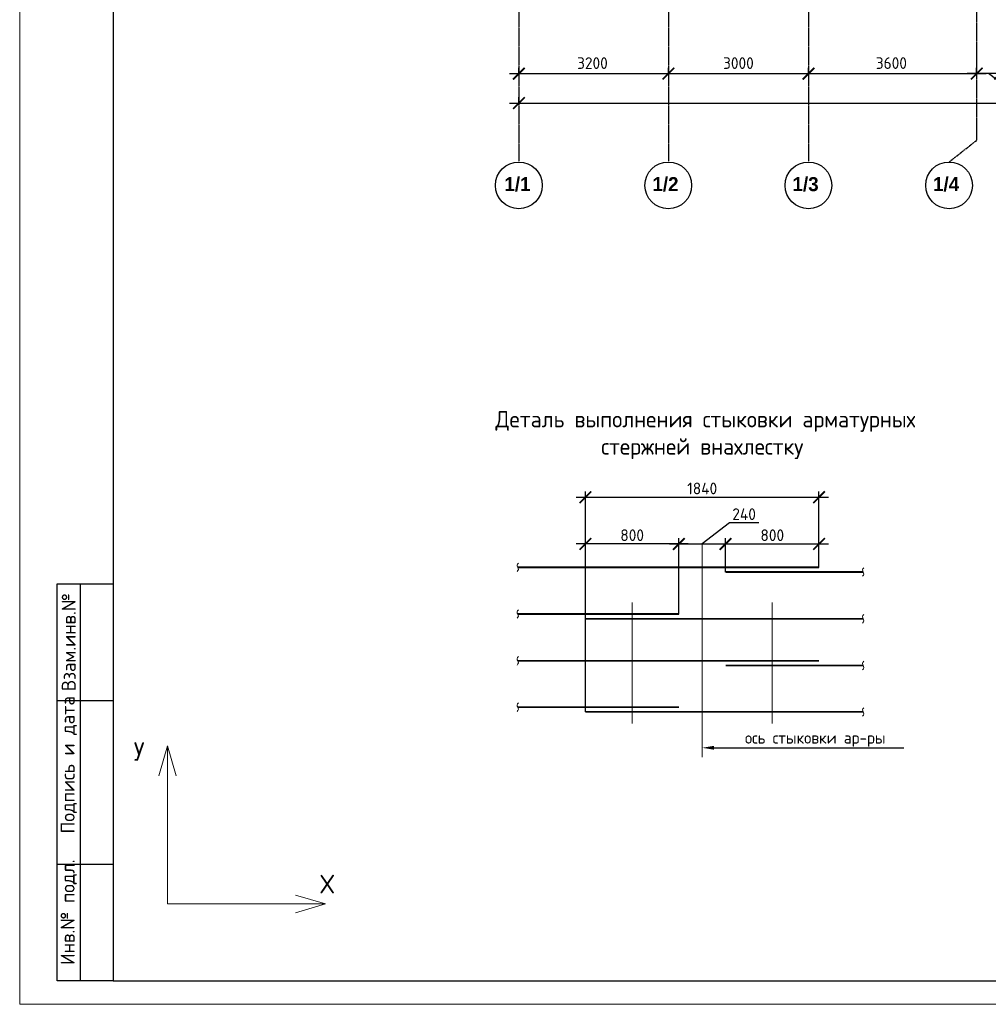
# Model space of a CAD drawing. Header units: millimetres. Extents: x -93479 to 1057970, y -66333 to 172656.
# Tile 355 of 473: x 700542 to 721278, y 1090 to 22158. Entities that reach past the tile are written whole.
import ezdxf
from ezdxf import colors
from ezdxf.entities.mleader import LeaderData, LeaderLine
from ezdxf.enums import TextEntityAlignment as Align
from ezdxf.math import Vec2, Vec3

# ---------------------------------------------------------------- set-up
doc = ezdxf.new("R2010")
doc.units = ezdxf.units.MM
for name, pattern in [('______5', [1100, 800, -100, 100, -100]), ('CENTER2', [28.575, 19.05, -3.175, 3.175, -3.175]), ('осевая', [50.8, 31.75, -6.35, 6.35, -6.35])]:
    doc.linetypes.add(name, pattern=pattern)
for name, color, linetype, lineweight in [('0.20 __', 4, 'Continuous', 20), ('Арматура', 152, 'Continuous', 40), ('Выноски', 20, 'Continuous', 20), ('Осевая', 10, 'CENTER2', 20), ('Оси', 40, '______5', 18), ('подоснова', 151, 'Continuous', 5), ('РАЗМЕРЫ', 7, 'Continuous', 9), ('СПДС_РАЗМЕРЫ', 152, 'Continuous', 25), ('Текст', 7, 'Continuous', 25), ('ТОНКИЕ', 7, 'Continuous', 9), ('Узлы', 7, 'Continuous', 0)]:
    doc.layers.add(name, color=color, linetype=linetype, lineweight=lineweight)
doc.layers.add('ТОЛСТЫЕ_ОСНОВНЫЕ', color=6, linetype='Continuous')
doc.styles.add('GOST-2.304_Type-B', font='GOST_Common.ttf')
doc.styles.add('MtXpl_Century Gothic', font='GOTHICB.TTF', dxfattribs={"height": 0.2})
doc.styles.add('style1', font='GOST_Common.ttf', dxfattribs={"height": 500})
doc.styles.add('Украинский', font='isocpeur.ttf', dxfattribs={"oblique": 12})
doc.dimstyles.new('5х', dxfattribs={"dimscale": 100, "dimtxt": 2.5, "dimasz": 2.5, "dimexe": 1.25, "dimexo": 0, "dimtad": 1, "dimdec": 0, "dimlfac": 0.2, "dimtxsty": 'GOST-2.304_Type-B', "dimblk": 'ARCHTICK', "dimcen": 2.5, "dimdle": 2, "dimadec": 0, "dimazin": 2, "dimtfac": 0.75, "dimtdec": 0, "dimtmove": 1, "dimatfit": 3, "dimfxl": 1, "dimtolj": 1, "dimarcsym": 1})
doc.dimstyles.new('СПДС', dxfattribs={"dimscale": 100, "dimtxt": 2.5, "dimasz": 2.5, "dimexe": 1.25, "dimexo": 0, "dimtad": 1, "dimdec": 0, "dimtxsty": 'GOST-2.304_Type-B', "dimblk": 'ARCHTICK', "dimcen": 2.5, "dimdle": 2, "dimadec": 0, "dimazin": 2, "dimtfac": 0.75, "dimtdec": 0, "dimtmove": 1, "dimatfit": 3, "dimfxl": 1, "dimtolj": 1, "dimarcsym": 1})

# ---------------------------------------------------------------- blocks, each defined once
blk = doc.blocks.new('_ArchTick')
at = {"color": 0, "linetype": 'ByBlock', "const_width": 0.15}
blk.add_lwpolyline([(-0.5, -0.5), (0.5, 0.5)], dxfattribs=at)
blk = doc.blocks.new('*D2014')
at = {"layer": 'DEFPOINTS', "color": 0, "ltscale": 100, "transparency": 16777216}
for p in [(-5586, -35036), (51514, -35036), (51514, -35036)]:
    blk.add_point(p, dxfattribs=at)
at = {"layer": 'СПДС_РАЗМЕРЫ', "color": 0, "lineweight": -2, "transparency": 16777216}
for p, q in [((-5586, -35036), (-5586, -34911)), ((51514, -35036), (51514, -34911)), ((-5786, -35036), (51714, -35036))]:
    blk.add_line(p, q, dxfattribs=at)
at = {"layer": 'СПДС_РАЗМЕРЫ', "color": 0, "lineweight": -2, "ltscale": 100, "transparency": 16777216, "xscale": 250, "yscale": 250, "zscale": 250, "rotation": 180}
blk.add_blockref('_ArchTick', (-5586, -35036), dxfattribs=at)
at = {"layer": 'СПДС_РАЗМЕРЫ', "color": 0, "lineweight": -2, "ltscale": 100, "transparency": 16777216, "xscale": 250, "yscale": 250, "zscale": 250}
blk.add_blockref('_ArchTick', (51514, -35036), dxfattribs=at)
at = {"layer": 'СПДС_РАЗМЕРЫ', "color": 0, "ltscale": 100, "transparency": 16777216, "insert": (22931, -34811), "char_height": 250, "attachment_point": 5, "style": 'GOST-2.304_Type-B'}
blk.add_mtext('\\A1;57100', dxfattribs=at)
blk = doc.blocks.new('*D2023')
at = {"layer": 'DEFPOINTS', "color": 0, "ltscale": 100, "transparency": 16777216}
for p in [(-5586, -34405), (-2386, -34405), (-2386, -34405)]:
    blk.add_point(p, dxfattribs=at)
at = {"layer": 'СПДС_РАЗМЕРЫ', "color": 0, "lineweight": -2, "transparency": 16777216}
for p, q in [((-5586, -34405), (-5586, -34280)), ((-2386, -34405), (-2386, -34280)), ((-5786, -34405), (-2186, -34405))]:
    blk.add_line(p, q, dxfattribs=at)
at = {"layer": 'СПДС_РАЗМЕРЫ', "color": 0, "lineweight": -2, "ltscale": 100, "transparency": 16777216, "xscale": 250, "yscale": 250, "zscale": 250, "rotation": 180}
blk.add_blockref('_ArchTick', (-5586, -34405), dxfattribs=at)
at = {"layer": 'СПДС_РАЗМЕРЫ', "color": 0, "lineweight": -2, "ltscale": 100, "transparency": 16777216, "xscale": 250, "yscale": 250, "zscale": 250}
blk.add_blockref('_ArchTick', (-2386, -34405), dxfattribs=at)
at = {"layer": 'СПДС_РАЗМЕРЫ', "color": 0, "ltscale": 100, "transparency": 16777216, "insert": (-4011, -34180), "char_height": 250, "attachment_point": 5, "style": 'GOST-2.304_Type-B'}
blk.add_mtext('\\A1;3200', dxfattribs=at)
blk = doc.blocks.new('*D2024')
at = {"layer": 'DEFPOINTS', "color": 0, "ltscale": 100, "transparency": 16777216}
for p in [(-2386, -34405), (614, -34405), (614, -34405)]:
    blk.add_point(p, dxfattribs=at)
at = {"layer": 'СПДС_РАЗМЕРЫ', "color": 0, "lineweight": -2, "transparency": 16777216}
for p, q in [((-2386, -34405), (-2386, -34280)), ((614, -34405), (614, -34280)), ((-2586, -34405), (814, -34405))]:
    blk.add_line(p, q, dxfattribs=at)
at = {"layer": 'СПДС_РАЗМЕРЫ', "color": 0, "lineweight": -2, "ltscale": 100, "transparency": 16777216, "xscale": 250, "yscale": 250, "zscale": 250, "rotation": 180}
blk.add_blockref('_ArchTick', (-2386, -34405), dxfattribs=at)
at = {"layer": 'СПДС_РАЗМЕРЫ', "color": 0, "lineweight": -2, "ltscale": 100, "transparency": 16777216, "xscale": 250, "yscale": 250, "zscale": 250}
blk.add_blockref('_ArchTick', (614, -34405), dxfattribs=at)
at = {"layer": 'СПДС_РАЗМЕРЫ', "color": 0, "ltscale": 100, "transparency": 16777216, "insert": (-886, -34180), "char_height": 250, "attachment_point": 5, "style": 'GOST-2.304_Type-B'}
blk.add_mtext('\\A1;3000', dxfattribs=at)
blk = doc.blocks.new('*D2025')
at = {"layer": 'DEFPOINTS', "color": 0, "ltscale": 100, "transparency": 16777216}
for p in [(614, -34405), (4214, -34405), (4214, -34405)]:
    blk.add_point(p, dxfattribs=at)
at = {"layer": 'СПДС_РАЗМЕРЫ', "color": 0, "lineweight": -2, "transparency": 16777216}
for p, q in [((614, -34405), (614, -34280)), ((4214, -34405), (4214, -34280)), ((414, -34405), (4414, -34405))]:
    blk.add_line(p, q, dxfattribs=at)
at = {"layer": 'СПДС_РАЗМЕРЫ', "color": 0, "lineweight": -2, "ltscale": 100, "transparency": 16777216, "xscale": 250, "yscale": 250, "zscale": 250, "rotation": 180}
blk.add_blockref('_ArchTick', (614, -34405), dxfattribs=at)
at = {"layer": 'СПДС_РАЗМЕРЫ', "color": 0, "lineweight": -2, "ltscale": 100, "transparency": 16777216, "xscale": 250, "yscale": 250, "zscale": 250}
blk.add_blockref('_ArchTick', (4214, -34405), dxfattribs=at)
at = {"layer": 'СПДС_РАЗМЕРЫ', "color": 0, "ltscale": 100, "transparency": 16777216, "insert": (2388, -34180), "char_height": 250, "attachment_point": 5, "style": 'GOST-2.304_Type-B'}
blk.add_mtext('\\A1;3600', dxfattribs=at)
blk = doc.blocks.new('*D2039')
at = {"layer": 'DEFPOINTS', "color": 0, "ltscale": 100, "transparency": 16777216}
for p in [(4214, -34013), (4714, -34280), (4214, -34405)]:
    blk.add_point(p, dxfattribs=at)
at = {"layer": 'СПДС_РАЗМЕРЫ', "color": 0, "lineweight": -2, "transparency": 16777216}
for p, q in [((4214, -34013), (4214, -34530)), ((4714, -34280), (4714, -34530)), ((4914, -34405), (4014, -34405)), ((5002, -34811), (4464, -34405)), ((5603, -34811), (5002, -34811))]:
    blk.add_line(p, q, dxfattribs=at)
at = {"layer": 'СПДС_РАЗМЕРЫ', "color": 0, "lineweight": -2, "ltscale": 100, "transparency": 16777216, "xscale": 250, "yscale": 250, "zscale": 250, "rotation": 180}
blk.add_blockref('_ArchTick', (4214, -34405), dxfattribs=at)
at = {"layer": 'СПДС_РАЗМЕРЫ', "color": 0, "lineweight": -2, "ltscale": 100, "transparency": 16777216, "xscale": 250, "yscale": 250, "zscale": 250}
blk.add_blockref('_ArchTick', (4714, -34405), dxfattribs=at)
at = {"layer": 'СПДС_РАЗМЕРЫ', "color": 0, "ltscale": 100, "transparency": 16777216, "insert": (5302, -34624), "char_height": 250, "attachment_point": 5, "style": 'GOST-2.304_Type-B'}
blk.add_mtext('\\A1;500', dxfattribs=at)
blk = doc.blocks.new('*U1951')
at = {"layer": 'ТОЛСТЫЕ_ОСНОВНЫЕ', "color": 7}
for p, q in [((8, 5), (8, 90)), ((8, 90), (20, 90)), ((13, 5), (13, 90)), ((8, 65), (20, 65)), ((8, 30), (20, 30)), ((20, 5), (8, 5))]:
    blk.add_line(p, q, dxfattribs=at)
blk.add_lwpolyline([(20, 5), (836, 5), (836, 589), (20, 589)], close=True, dxfattribs=at)
at = {"layer": 'ТОНКИЕ', "color": 7}
blk.add_lwpolyline([(0, 0), (841, 0), (841, 594), (0, 594)], close=True, dxfattribs=at)
at = {"layer": 'Текст', "color": 7, "style": 'style1'}
for s, p in [('Взам.инв.№', (10.5, 77.5)), ('Подпись и дата', (10.5, 51.25)), ('Инв.№ подл.', (10.5, 19.7))]:
    blk.add_text(s, height=3, rotation=90, dxfattribs=at).set_placement(p, align=Align.MIDDLE)
blk = doc.blocks.new('*D1689')
at = {"layer": 'DEFPOINTS', "color": 0, "ltscale": 100, "transparency": 16777216}
for p in [(717653, 11940), (717653, 10996), (712653, 7347)]:
    blk.add_point(p, dxfattribs=at)
at = {"layer": 'РАЗМЕРЫ', "color": 0, "linetype": 'Continuous', "lineweight": -2, "transparency": 16777216}
for p, q in [((712653, 7347), (712653, 12065)), ((717653, 10996), (717653, 12065)), ((712453, 11940), (717853, 11940))]:
    blk.add_line(p, q, dxfattribs=at)
at = {"layer": 'РАЗМЕРЫ', "color": 0, "lineweight": -2, "ltscale": 100, "transparency": 16777216, "xscale": 250, "yscale": 250, "zscale": 250, "rotation": 180}
blk.add_blockref('_ArchTick', (712653, 11940), dxfattribs=at)
at = {"layer": 'РАЗМЕРЫ', "color": 0, "lineweight": -2, "ltscale": 100, "transparency": 16777216, "xscale": 250, "yscale": 250, "zscale": 250}
blk.add_blockref('_ArchTick', (717653, 11940), dxfattribs=at)
at = {"layer": 'РАЗМЕРЫ', "color": 0, "ltscale": 100, "transparency": 16777216, "insert": (715153, 12128), "char_height": 250, "attachment_point": 5, "style": 'GOST-2.304_Type-B'}
blk.add_mtext('\\A1;1840', dxfattribs=at)
blk = doc.blocks.new('*D1690')
at = {"layer": 'DEFPOINTS', "color": 0, "ltscale": 100, "transparency": 16777216}
for p in [(712653, 10940), (712653, 10440), (714653, 9440)]:
    blk.add_point(p, dxfattribs=at)
at = {"layer": 'РАЗМЕРЫ', "color": 0, "linetype": 'Continuous', "lineweight": -2, "transparency": 16777216}
for p, q in [((712653, 10440), (712653, 11065)), ((714653, 9440), (714653, 11065)), ((714853, 10940), (712453, 10940))]:
    blk.add_line(p, q, dxfattribs=at)
at = {"layer": 'РАЗМЕРЫ', "color": 0, "lineweight": -2, "ltscale": 100, "transparency": 16777216, "xscale": 250, "yscale": 250, "zscale": 250, "rotation": 180}
blk.add_blockref('_ArchTick', (712653, 10940), dxfattribs=at)
at = {"layer": 'РАЗМЕРЫ', "color": 0, "lineweight": -2, "ltscale": 100, "transparency": 16777216, "xscale": 250, "yscale": 250, "zscale": 250}
blk.add_blockref('_ArchTick', (714653, 10940), dxfattribs=at)
at = {"layer": 'РАЗМЕРЫ', "color": 0, "ltscale": 100, "transparency": 16777216, "insert": (713653, 11128), "char_height": 250, "attachment_point": 5, "style": 'GOST-2.304_Type-B'}
blk.add_mtext('\\A1;800', dxfattribs=at)
blk = doc.blocks.new('*D1691')
at = {"layer": 'DEFPOINTS', "color": 0, "ltscale": 100, "transparency": 16777216}
for p in [(717653, 10940), (715653, 10339), (717653, 10440)]:
    blk.add_point(p, dxfattribs=at)
at = {"layer": 'РАЗМЕРЫ', "color": 0, "linetype": 'Continuous', "lineweight": -2, "transparency": 16777216}
for p, q in [((715653, 10339), (715653, 11065)), ((717653, 10440), (717653, 11065)), ((715453, 10940), (717853, 10940))]:
    blk.add_line(p, q, dxfattribs=at)
at = {"layer": 'РАЗМЕРЫ', "color": 0, "lineweight": -2, "ltscale": 100, "transparency": 16777216, "xscale": 250, "yscale": 250, "zscale": 250, "rotation": 180}
blk.add_blockref('_ArchTick', (715653, 10940), dxfattribs=at)
at = {"layer": 'РАЗМЕРЫ', "color": 0, "lineweight": -2, "ltscale": 100, "transparency": 16777216, "xscale": 250, "yscale": 250, "zscale": 250}
blk.add_blockref('_ArchTick', (717653, 10940), dxfattribs=at)
at = {"layer": 'РАЗМЕРЫ', "color": 0, "ltscale": 100, "transparency": 16777216, "insert": (716653, 11128), "char_height": 250, "attachment_point": 5, "style": 'GOST-2.304_Type-B'}
blk.add_mtext('\\A1;800', dxfattribs=at)
blk = doc.blocks.new('*D1692')
at = {"layer": 'DEFPOINTS', "color": 0, "ltscale": 100, "transparency": 16777216}
for p in [(715653, 10940), (714653, 10520), (715653, 10356)]:
    blk.add_point(p, dxfattribs=at)
at = {"layer": 'РАЗМЕРЫ', "color": 0, "linetype": 'Continuous', "lineweight": -2, "transparency": 16777216}
for p, q in [((715737, 11390), (715153, 10940)), ((716363, 11390), (715737, 11390)), ((714653, 10520), (714653, 11065)), ((715653, 10356), (715653, 11065)), ((714453, 10940), (715853, 10940))]:
    blk.add_line(p, q, dxfattribs=at)
at = {"layer": 'РАЗМЕРЫ', "color": 0, "lineweight": -2, "ltscale": 100, "transparency": 16777216, "xscale": 250, "yscale": 250, "zscale": 250, "rotation": 180}
blk.add_blockref('_ArchTick', (714653, 10940), dxfattribs=at)
at = {"layer": 'РАЗМЕРЫ', "color": 0, "lineweight": -2, "ltscale": 100, "transparency": 16777216, "xscale": 250, "yscale": 250, "zscale": 250}
blk.add_blockref('_ArchTick', (715653, 10940), dxfattribs=at)
at = {"layer": 'РАЗМЕРЫ', "color": 0, "ltscale": 100, "transparency": 16777216, "insert": (716050, 11578), "char_height": 250, "attachment_point": 5, "style": 'GOST-2.304_Type-B'}
blk.add_mtext('\\A1;240', dxfattribs=at)
blk = doc.blocks.new('оси')
at = {"color": 7, "linetype": 'ByBlock', "lineweight": -2}
for centre in [(-5586.9, -36796), (-2386.9, -36796), (613.1, -36796), (3623, -36796)]:
    blk.add_circle(centre, 500, dxfattribs=at)
at = {"layer": 'Оси', "color": 7, "linetype": 'осевая', "lineweight": 25, "transparency": 33554687}
for p, q in [((-5586.3, 151.4), (-5586.3, -36280.2)), ((-2386.3, 151.4), (-2386.3, -36280.2)), ((613.7, 151.4), (613.7, -36280.2)), ((4213.5, -358.8), (4213.5, -35832.1)), ((3623, -36296), (4213.5, -35832.1))]:
    blk.add_line(p, q, dxfattribs=at)
at = {"layer": 'Оси', "color": 7, "lineweight": 25, "transparency": 33554687, "style": 'MtXpl_Century Gothic'}
for s, p in [('1/1', (-5894.7, -36919.3)), ('1/2', (-2726.1, -36919.3)), ('1/3', (272.6, -36919.3)), ('1/4', (3281.1, -36919.3))]:
    blk.add_text(s, height=300, dxfattribs=at).set_placement(p)
at = {"layer": 'СПДС_РАЗМЕРЫ', "color": 7}
for base, p1, p2, picture, middle in [((-2386.3, -34405), (-5586.3, -34405), (-2386.3, -34405), '*D2023', (-4011.5, -34405)), ((613.7, -34405), (-2386.3, -34405), (613.7, -34405), '*D2024', (-886.3, -34405)), ((4213.5, -34405), (613.7, -34405), (4213.5, -34405), '*D2025', (2388.4, -34405)), ((51513.5, -35036.2), (-5586.3, -35036.2), (51513.5, -35036.2), '*D2014', (22931, -35036.2))]:
    dim = blk.add_linear_dim(base=base, p1=p1, p2=p2, dimstyle='СПДС', override={"dimgap": 1}, dxfattribs=at)
    dim.commit()
    dim.dimension.update_dxf_attribs({"geometry": picture, "text_midpoint": middle, "dimtype": 160})
dim = blk.add_linear_dim(base=(4213.5, -34405), p1=(4713.5, -34280), p2=(4213.5, -34013.3), dimstyle='СПДС', dxfattribs=at)
dim.commit()
dim.dimension.update_dxf_attribs({"geometry": '*D2039', "text_midpoint": (5064.6, -34811.2), "dimtype": 160})

msp = doc.modelspace()

# ---------------------------------------------------------------- linework, layer by layer
at = {"layer": '0.20 __', "color": 7}
for points in [[(711217.1, 10530), (711189.6, 10485), (711217.1, 10395), (711189.6, 10350)], [(718612.4, 10429.1), (718584.9, 10384.1), (718612.4, 10294.1), (718584.9, 10249.1)], [(711217.1, 9530), (711189.6, 9485), (711217.1, 9395), (711189.6, 9350)], [(718612.4, 9429.1), (718584.9, 9384.1), (718612.4, 9294.1), (718584.9, 9249.1)], [(711217.1, 8530), (711189.6, 8485), (711217.1, 8395), (711189.6, 8350)], [(718612.4, 8429.1), (718584.9, 8384.1), (718612.4, 8294.1), (718584.9, 8249.1)], [(711217.1, 7538.4), (711189.6, 7493.4), (711217.1, 7403.4), (711189.6, 7358.4)], [(718612.4, 7437.5), (718584.9, 7392.5), (718612.4, 7302.5), (718584.9, 7257.5)]]:
    msp.add_spline(points, degree=3, dxfattribs=at)
at = {"layer": 'Арматура', "color": 7, "const_width": 40}
for points in [[(711203.4, 10440), (717652.8, 10440)], [(715652.8, 10339.1), (718598.6, 10339.1)], [(711203.4, 9440), (714652.8, 9440)], [(712652.8, 9339.1), (718598.6, 9339.1)], [(711203.4, 8440), (717652.8, 8440)], [(715652.8, 8339.1), (718598.6, 8339.1)], [(711203.4, 7448.4), (714652.8, 7448.4)], [(712652.8, 7347.5), (718598.6, 7347.5)]]:
    msp.add_lwpolyline(points, dxfattribs=at)
at = {"layer": 'Оси', "color": 7, "ltscale": 45}
msp.add_line((715152.8, 10940), (715152.8, 6380.6), dxfattribs=at)
at = {"layer": 'Оси', "color": 7, "linetype": 'Continuous', "ltscale": 20}
for p, q in [((713652.8, 9690), (713652.8, 7097.5)), ((716652.8, 9690), (716652.8, 7097.5))]:
    msp.add_line(p, q, dxfattribs=at)
at = {"layer": 'подоснова', "color": 7}
for p, q in [((703705.4, 6618.1), (703517.8, 5980.5)), ((703705.4, 6618.1), (703705.4, 3237.5)), ((703705.4, 6618.1), (703893.1, 5980.5)), ((707086, 3237.5), (706448.5, 3425.1)), ((703705.4, 3237.5), (707086, 3237.5)), ((707086, 3237.5), (706448.5, 3049.9))]:
    msp.add_line(p, q, dxfattribs=at)

# ---------------------------------------------------------------- block references
at = {"xscale": 100, "yscale": 100, "zscale": 100}
msp.add_blockref('*U1951', (700542.1, 1090.3), dxfattribs=at)
at = {"color": 7}
msp.add_blockref('оси', (716814.1, 55409), dxfattribs=at)

# ---------------------------------------------------------------- texts
at = {"layer": 'Осевая', "color": 7, "style": 'GOST-2.304_Type-B'}
for s, p in [('У', (703100.3, 6499.4)), ('Х', (707125.8, 3662.4))]:
    msp.add_text(s, height=400, dxfattribs=at).set_placement(p, align=Align.MIDDLE_CENTER)
at = {"layer": 'Узлы', "color": 7, "linetype": 'Continuous', "lineweight": 0, "width": 10464.96, "attachment_point": 5, "style": 'GOST-2.304_Type-B'}
for s, insert, char_height in [('\\pxi0.391,qc;Деталь выполнения стыковки арматурных стержней внахлестку', (715152.8, 13270.2), 350), ('ось стыковки ар-ры', (717571.5, 6758.8), 250)]:
    msp.add_mtext(s, dxfattribs=dict(at, insert=insert, char_height=char_height))

# ---------------------------------------------------------------- dimensions: what is measured, and where the dimension line sits
at = {"layer": 'РАЗМЕРЫ', "color": 7, "linetype": 'Continuous'}
dim = msp.add_linear_dim(base=(717652.8, 11940), p1=(712652.8, 7347.5), p2=(717652.8, 10996.4), text='1840', dimstyle='5х', dxfattribs=at)
dim.commit()
dim.dimension.update_dxf_attribs({"geometry": '*D1689', "text_midpoint": (715152.8, 12127.7)})
for base, p1, p2, text, picture, middle in [((715652.8, 10940), (714652.8, 10520), (715652.8, 10356.1), '240', '*D1692', (715799.9, 11390)), ((712652.8, 10940), (714652.8, 9440), (712652.8, 10440), '800', '*D1690', (713652.8, 10940)), ((717652.8, 10940), (715652.8, 10339.1), (717652.8, 10440), '800', '*D1691', (716652.8, 10940))]:
    dim = msp.add_linear_dim(base=base, p1=p1, p2=p2, text=text, dimstyle='5х', dxfattribs=at)
    dim.commit()
    dim.dimension.update_dxf_attribs({"geometry": picture, "text_midpoint": middle, "dimtype": 160})

# ---------------------------------------------------------------- leaders
at = {"layer": 'Выноски', "color": 7, "ltscale": 0.1}
ml = msp.add_multileader_mtext('Standard', dxfattribs=at)
ml.set_content('', color=7, style='Украинский')
ml.set_leader_properties()
ml.build(insert=Vec2(0, 0))
ml.multileader.update_dxf_attribs({"text_right_attachment_type": 6, "arrow_head_size": 250})
ctx = ml.context
ctx.base_point, ctx.char_height, ctx.arrow_head_size, ctx.landing_gap_size, ctx.plane_origin = Vec3(719471.9, 6579), 0.18, 250, 0.09, Vec3(716892.7, 3427.2)
ctx.right_attachment = 6
notes = []
notes.append((ctx, [(0, (1, 1, 0), (715902.8, 6579), (1, 0), 3569.2, [(0, [(715152.8, 6579)], 0, [])])]))
ctx.mtext.insert, ctx.mtext.flow_direction = Vec3(719472, 6579.1), 5
for ctx, leaders in notes:
    for number, flags, end, landing, length, lines in leaders:
        leader = LeaderData()
        leader.index, (leader.has_last_leader_line, leader.has_dogleg_vector, leader.attachment_direction) = number, flags
        leader.last_leader_point, leader.dogleg_vector, leader.dogleg_length = Vec3(end), Vec3(landing), length
        for number, points, colour, breaks in lines:
            line = LeaderLine()
            line.index, line.vertices, line.color, line.breaks = number, Vec3.list(points), colors.encode_raw_color(colour), breaks
            leader.lines.append(line)
        ctx.leaders.append(leader)

doc.saveas('drawing.dxf')
